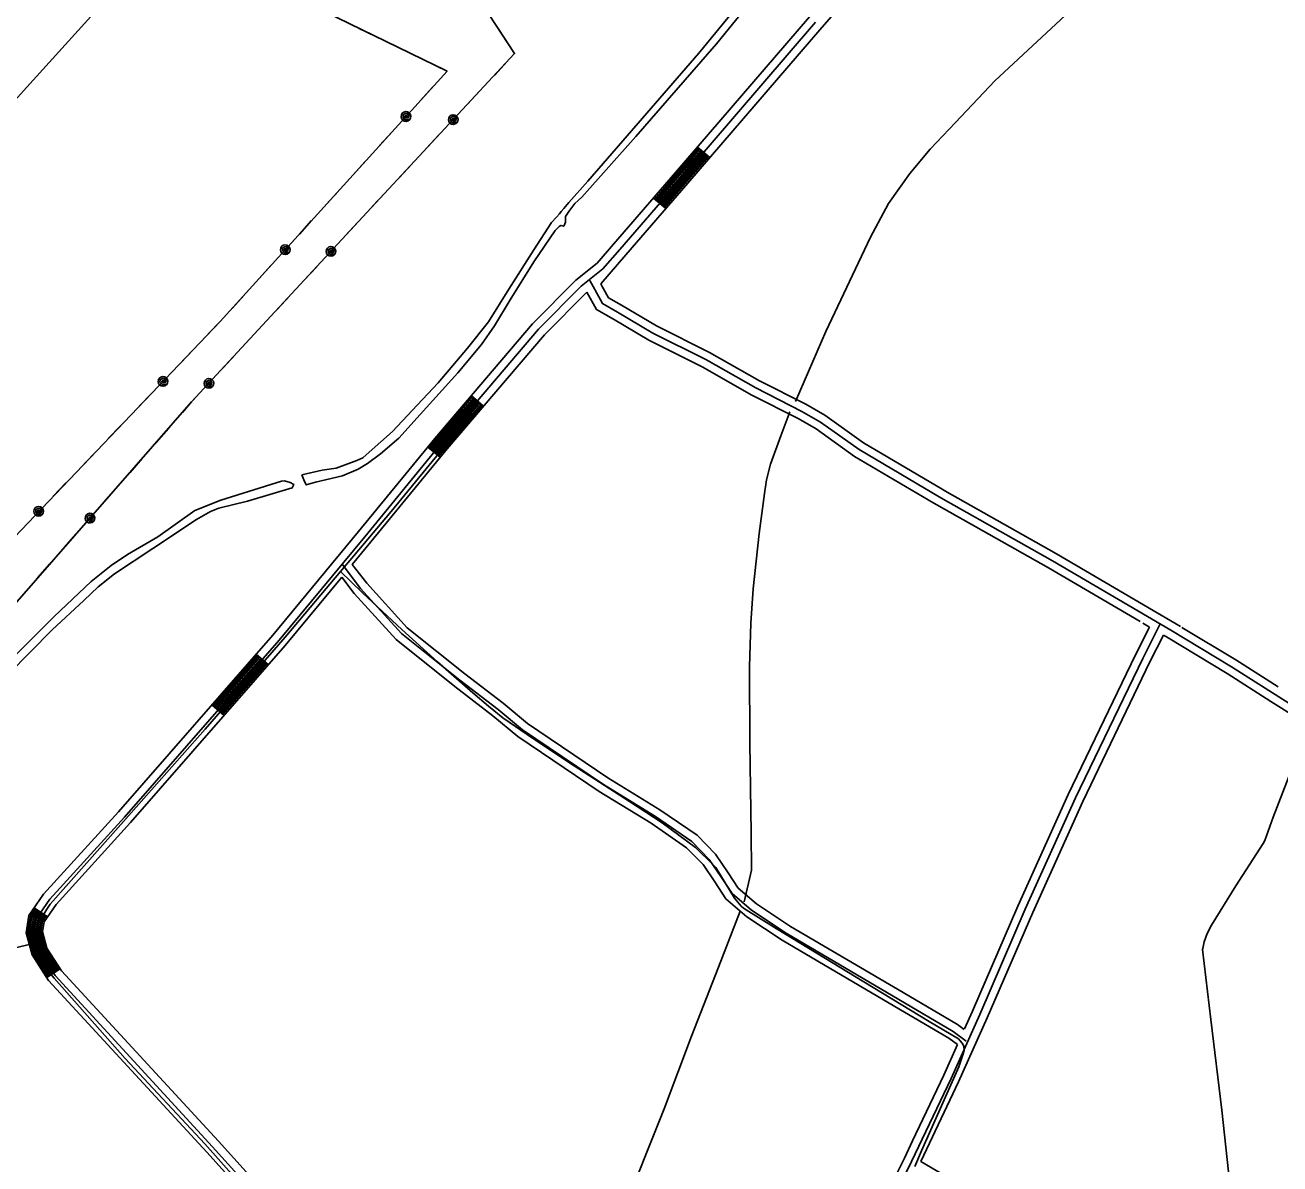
# Model space of a CAD drawing. Extents: x 3281947 to 3319794, y 715894 to 741249.
# Drawn here: x 3288912 to 3291243, y 723439 to 725556 of the extents above; entities that cross this region are included whole.
import ezdxf

# ---------------------------------------------------------------- set-up
doc = ezdxf.new("R2010")
doc.units = 0
for name, color, linetype in [('V-DTCH-CNTR', 7, 'Continuous'), ('V-ROAD-CNTR', 7, 'Continuous'), ('V-TOPO-SHOR', 7, 'Continuous'), ('V-UTIL-LINE', 7, 'Continuous')]:
    doc.layers.add(name, color=color, linetype=linetype)

msp = doc.modelspace()

# ---------------------------------------------------------------- linework, layer by layer
at = {"layer": 'V-DTCH-CNTR'}
for points in [[(3289743.6, 724834.9), (3289682.4, 724762.3), (3289592.3, 724652.1), (3289522.3, 724568.7), (3289498.1, 724540.1), (3289395.1, 724418.6), (3289246.8, 724247.1), (3289090.1, 724070.2), (3288958.8, 723921.9), (3288952.3, 723912.9), (3288947, 723903.4), (3288942.4, 723885.6), (3288939.6, 723857.8), (3288940, 723852.3), (3288940.9, 723840), (3288942.7, 723827.5), (3288946.4, 723813.9), (3288953, 723800.3), (3288966.1, 723784.4), (3289097.9, 723635.2), (3289246.4, 723476.6), (3289424.2, 723276.2)], [(3289539.9, 724500.1), (3289517.2, 724521.9), (3289498.1, 724540.1)], [(3290564.9, 723434.9), (3290577.6, 723463.5), (3290646.6, 723619.8), (3290654.2, 723642.3), (3290656.6, 723650.1), (3290655.9, 723658.3), (3290652.9, 723663.7), (3290649.3, 723668.4), (3290646.4, 723671.9), (3290591.6, 723704.2), (3290470.3, 723777.6), (3290307.4, 723876.8), (3290246.7, 723915), (3290242.5, 723918.5), (3290230, 723933.3), (3290195.3, 723990), (3290191.1, 723994.7), (3290157.7, 724027.7), (3290095.8, 724073), (3290035.2, 724112.9), (3289932.3, 724179.3), (3289854.9, 724230.4), (3289823.4, 724252.2), (3289799.6, 724268.6), (3289772.8, 724290.4), (3289744.2, 724315.1), (3289678.1, 724372.3), (3289612, 724432.3), (3289539.9, 724500.1)], [(3288149.9, 723437.1), (3288166.4, 723452.3), (3288202.7, 723477.3), (3288333.7, 723555.8), (3288578.5, 723703.8), (3288738.3, 723794.1), (3288773.9, 723811.5), (3288792.5, 723818.5), (3288819.3, 723826.9), (3288859.8, 723832.7), (3288896.9, 723841.8), (3288940, 723852.3)]]:
    msp.add_lwpolyline(points, dxfattribs=at)
at = {"layer": 'V-ROAD-CNTR'}
for p, q in [((3290184, 725309.4), (3290161.2, 725328.9)), ((3290102.3, 725214.7), (3290079.6, 725234.3)), ((3289764.1, 724847.7), (3289741.2, 724867.2)), ((3289683.5, 724752.6), (3289660.3, 724771.6)), ((3289364.3, 724367.1), (3289341.7, 724386.9)), ((3289282, 724273), (3289259.4, 724292.8)), ((3288953.8, 723898.5), (3288929, 723915.5)), ((3288977.6, 723801.8), (3288952.3, 723785.7))]:
    msp.add_line(p, q, dxfattribs=at)
for points in [[(3291038, 726289.2), (3290978.6, 726221.8), (3290830.9, 726052.3), (3290392.2, 725551.5), (3290143.5, 725262.3), (3290028.1, 725129), (3289981.6, 725075.1)], [(3290369.6, 725571.1), (3290120.8, 725281.9), (3290005.4, 725148.6), (3289975, 725113.4), (3289935.3, 725081.5), (3289855.1, 725000.7), (3289673.4, 724787.6), (3289531.5, 724614.5), (3289372.6, 724422.2), (3289085.6, 724094), (3288946.1, 723940.5), (3288919.2, 723901), (3288913.9, 723869.2), (3288925.1, 723828.3), (3288955.9, 723780.1), (3289249.5, 723461.3), (3289597.7, 723075.4), (3289746.4, 722922.3), (3289818.6, 722854.5), (3289892.7, 722781.2), (3289974.7, 722670.3), (3290009.6, 722622.1)], [(3290380.9, 725561.3), (3290132.1, 725272.1), (3290016.8, 725138.8), (3289985.5, 725102.6), (3289945.4, 725070.3), (3289866.1, 724990.5), (3289684.9, 724778), (3289543.1, 724604.9), (3289384, 724412.5), (3289096.8, 724084), (3288957.9, 723931.2), (3288933.4, 723895.3), (3288929.2, 723870), (3288938.9, 723834.5), (3288967.8, 723789.3), (3289260.6, 723471.4), (3289608.6, 723085.7)], [(3290163.5, 725327), (3290123, 725279.9), (3290081.9, 725232.4)], [(3290165.8, 725325), (3290125.3, 725277.9), (3290084.1, 725230.4)], [(3290168.1, 725323), (3290127.6, 725276), (3290086.4, 725228.4)], [(3290170.3, 725321.1), (3290129.8, 725274), (3290088.7, 725226.5)], [(3290172.6, 725319.1), (3290132.1, 725272.1), (3290090.9, 725224.5)], [(3290174.9, 725317.2), (3290134.4, 725270.1), (3290093.2, 725222.5)], [(3290177.1, 725315.2), (3290136.6, 725268.1), (3290095.5, 725220.6)], [(3290179.4, 725313.3), (3290138.9, 725266.2), (3290097.7, 725218.6)], [(3290181.7, 725311.3), (3290141.2, 725264.2), (3290100, 725216.6)], [(3291285.4, 724279.3), (3291153.5, 724363.4), (3291040.6, 724431.6), (3290820.6, 724559.9), (3290613.5, 724677.3), (3290461.5, 724766.8), (3290389.7, 724818.1), (3290355.5, 724837.9), (3290269.5, 724881.5), (3290176.9, 724934.2), (3290078.1, 724983.5), (3290012.6, 725022.1), (3289984.8, 725038.1), (3289970.5, 725064.2), (3289961.1, 725081.3)], [(3290615.9, 724693.3), (3290469.7, 724779.4), (3290397.9, 724830.7), (3290362.6, 724851.1), (3290276.6, 724894.8), (3290183.9, 724947.4), (3290085.3, 724996.7), (3290020.1, 725035.1), (3289995.9, 725049), (3289983.6, 725071.5), (3289981.6, 725075.1)], [(3289955.9, 725059.6), (3289877.1, 724980.3), (3289696.4, 724768.4), (3289554.7, 724595.4), (3289520.1, 724553.6)], [(3290600.5, 724667.5), (3290453.3, 724754.2), (3290381.6, 724805.5), (3290348.3, 724824.7), (3290262.4, 724868.3), (3290169.8, 724920.9), (3290071, 724970.3), (3290005.1, 725009.1), (3289973.7, 725027.2), (3289955.9, 725059.6)], [(3289743.5, 724865.3), (3289675.7, 724785.7), (3289662.6, 724769.7)], [(3289745.8, 724863.3), (3289678, 724783.7), (3289664.9, 724767.8)], [(3289748.1, 724861.4), (3289680.3, 724781.8), (3289667.2, 724765.9)], [(3289750.4, 724859.4), (3289682.6, 724779.9), (3289669.5, 724764)], [(3289752.7, 724857.5), (3289684.9, 724778), (3289671.9, 724762.1)], [(3289754.9, 724855.5), (3289687.2, 724776), (3289674.2, 724760.2)], [(3289757.2, 724853.6), (3289689.5, 724774.1), (3289676.5, 724758.3)], [(3289759.5, 724851.6), (3289691.8, 724772.2), (3289678.8, 724756.4)], [(3289761.8, 724849.7), (3289694.1, 724770.3), (3289681.1, 724754.5)], [(3291008.2, 724467.9), (3290828.1, 724572.9), (3290621, 724690.3), (3290615.9, 724693.3)], [(3290983.9, 724447.3), (3290813.2, 724546.9), (3290606, 724664.3), (3290600.5, 724667.5)], [(3289501, 724554), (3289535.3, 724509), (3289611.6, 724424.9), (3289719.8, 724338.4), (3289790.8, 724284.1), (3289836.4, 724245.9), (3289986.9, 724144.4), (3290083.3, 724085.1), (3290150.8, 724038.6), (3290183.3, 724005.3), (3290205.8, 723971.9), (3290225.6, 723942), (3290261.9, 723910.8), (3290326.4, 723868.1), (3290535.6, 723744.8), (3290636.3, 723685.8), (3290660.4, 723667.8)], [(3289520.1, 724553.6), (3289546.9, 724518.6), (3289621.9, 724435.9), (3289729, 724350.2), (3289800.2, 724295.8), (3289845.4, 724257.9), (3289995, 724157.1), (3290091.5, 724097.7), (3290160.6, 724050.1), (3290194.9, 724014.8), (3290218.3, 723980.2), (3290237, 723952), (3290271, 723922.7), (3290334.4, 723880.9), (3290543.2, 723757.8), (3290644.5, 723698.3), (3290656.9, 723689.1)], [(3289500.5, 724529.9), (3289395.5, 724402.8), (3289108, 724074), (3288969.7, 723921.8), (3288947.7, 723889.6), (3288944.5, 723870.8), (3288952.8, 723840.6), (3288979.7, 723798.5), (3289271.7, 723481.5), (3289619.6, 723095.9), (3289767.4, 722943.7), (3289839.5, 722876.1), (3289915.5, 722800.9), (3289998.9, 722688), (3290050.7, 722616.4), (3290086.7, 722567.3)], [(3289500.5, 724529.9), (3289523.8, 724499.4), (3289601.3, 724413.9), (3289710.5, 724326.5), (3289781.4, 724272.4), (3289827.3, 724233.9), (3289978.7, 724131.8), (3290075.1, 724072.6), (3290141.1, 724027.1), (3290171.6, 723995.8), (3290193.3, 723963.6), (3290214.3, 723932), (3290252.8, 723898.8), (3290318.5, 723855.4), (3290528, 723731.9), (3290628, 723673.2), (3290644.4, 723661.1)], [(3291058.4, 724438.4), (3291048.3, 724444.5), (3291008.2, 724467.9)], [(3291021.2, 724442.9), (3290988.5, 724378.9), (3290863.8, 724119.5), (3290770.4, 723912.7), (3290685.9, 723717), (3290632.6, 723598.1), (3290559.2, 723443.7), (3290509.5, 723343.4), (3290480, 723264), (3290440.1, 723161.9), (3290384.2, 723038.4), (3290321.6, 722895.4), (3290256.9, 722743.8), (3290192.8, 722602.5), (3290160, 722515.3)], [(3291027.4, 724422), (3291001.9, 724372.2), (3290877.4, 724113.2), (3290784.2, 723906.6), (3290699.7, 723711), (3290646.2, 723591.8), (3290576, 723444.1)], [(3291001.4, 724437.1), (3290975, 724385.6), (3290850.2, 724125.8), (3290756.7, 723918.7), (3290672.2, 723723.1), (3290657.6, 723690.6)], [(3291001.4, 724437.1), (3290988.9, 724444.4)], [(3291226.7, 724298.9), (3291145.6, 724350.6), (3291033, 724418.7), (3291027.4, 724422)], [(3291240.4, 724325.8), (3291161.5, 724376.1), (3291061.4, 724436.6)], [(3289344, 724384.9), (3289261.7, 724290.8)], [(3289346.2, 724382.9), (3289263.9, 724288.8)], [(3289348.5, 724380.9), (3289266.2, 724286.8)], [(3289350.7, 724379), (3289268.5, 724284.9)], [(3289353, 724377), (3289270.7, 724282.9)], [(3289355.3, 724375), (3289273, 724280.9)], [(3289357.5, 724373), (3289275.2, 724278.9)], [(3289359.8, 724371.1), (3289277.5, 724277)], [(3289362, 724369.1), (3289279.8, 724275)], [(3291439.4, 724183.4), (3291387.2, 724211.3), (3291317.8, 724243.9), (3291277.7, 724266.5), (3291226.7, 724298.9)], [(3288931.5, 723913.8), (3288922, 723899.9), (3288916.9, 723869.4), (3288927.8, 723829.5), (3288954.9, 723787.3)], [(3288934, 723912.1), (3288924.9, 723898.7), (3288920, 723869.6), (3288930.6, 723830.8), (3288957.4, 723788.9)], [(3288936.4, 723910.4), (3288927.7, 723897.6), (3288923.1, 723869.7), (3288933.4, 723832), (3288959.9, 723790.5)], [(3288938.9, 723908.7), (3288930.6, 723896.5), (3288926.1, 723869.9), (3288936.2, 723833.2), (3288962.4, 723792.1)], [(3288941.4, 723907), (3288933.4, 723895.3), (3288929.2, 723870), (3288938.9, 723834.5), (3288965, 723793.7)], [(3288943.9, 723905.3), (3288936.3, 723894.2), (3288932.3, 723870.2), (3288941.7, 723835.7), (3288967.5, 723795.3)], [(3288946.4, 723903.6), (3288939.1, 723893), (3288935.3, 723870.3), (3288944.5, 723836.9), (3288970, 723797)], [(3288948.8, 723901.9), (3288942, 723891.9), (3288938.4, 723870.5), (3288947.3, 723838.2), (3288972.6, 723798.6)], [(3288951.3, 723900.2), (3288944.8, 723890.7), (3288941.5, 723870.7), (3288950, 723839.4), (3288975.1, 723800.2)], [(3290644.4, 723661.1), (3290618.9, 723604.4), (3290560.9, 723482.4)], [(3290560.9, 723482.4), (3290545.7, 723450.2), (3290531.4, 723421.5)], [(3290576, 723444.1), (3290757.8, 723337.4), (3291094.2, 723125.5), (3291299.3, 722992.5), (3291479.5, 722873.5), (3291664.4, 722743.7), (3291774.6, 722671.2), (3292011.7, 722510.6), (3292024.5, 722501.9)]]:
    msp.add_lwpolyline(points, dxfattribs=at)
at = {"layer": 'V-TOPO-SHOR'}
for points in [[(3288641.1, 725136), (3288915.6, 725440.7), (3289081.8, 725625.2), (3289228.9, 725786), (3289348.9, 725923.9), (3289566.6, 726158.9), (3289687.4, 726293.7), (3289800.6, 726420.8), (3289883.8, 726510.2), (3289899.5, 726528.4)], [(3291235, 725963.4), (3291044.7, 725771.5), (3290897.3, 725623.1), (3290713.8, 725452), (3290640.6, 725374.5), (3290593.7, 725325.1), (3290555.8, 725279.9), (3290516.2, 725224.2), (3290482.5, 725161.5), (3290399.6, 724986.4), (3290343.4, 724856.3)], [(3290310.5, 725661.6), (3290196.5, 725520.7), (3290047, 725348.6), (3289946.5, 725236), (3289933.3, 725224.2), (3289922.3, 725209.3), (3289916.2, 725199.8), (3289916.1, 725194.9), (3289915.9, 725189.5), (3289914.9, 725186.3), (3289912.8, 725181.9), (3289910.4, 725182.7), (3289907.5, 725183.5), (3289904.2, 725181.5), (3289897, 725174.2), (3289857.2, 725115.7), (3289813.5, 725045.3), (3289784.4, 724996.8), (3289759.8, 724962), (3289716.3, 724909.3), (3289646.2, 724832.1), (3289606.4, 724788.3)], [(3289594.6, 724800.8), (3289631, 724839.3), (3289679.3, 724890.9), (3289734.2, 724955.3), (3289772.8, 725004.3), (3289811, 725064.9), (3289857.5, 725137.9), (3289889.9, 725188.7), (3289899.3, 725199.1), (3289904.7, 725204.8), (3289908.2, 725209.1), (3289913, 725215.2), (3289922.1, 725226.3), (3289957.8, 725265.9), (3290059.2, 725382.9), (3290163.7, 725503.4), (3290255.3, 725615.9)], [(3290333, 724836.8), (3290316.5, 724792.7), (3290297.2, 724739.8), (3290289.7, 724710.7), (3290285.7, 724685.2), (3290276, 724611.1), (3290264.7, 724507.9), (3290260.4, 724444.5), (3290257.9, 724363.3), (3290258.7, 724221.6), (3290260.8, 724054.5), (3290261.8, 723985.2), (3290248.2, 723926.3)], [(3289594.6, 724800.8), (3289551.6, 724762.1), (3289539.8, 724751.9), (3289528.6, 724746.5), (3289490.1, 724732.1), (3289464.1, 724728.4), (3289426.2, 724719.9)], [(3289606.4, 724788.3), (3289572.2, 724759.1), (3289548.6, 724741.2), (3289530.9, 724730.4), (3289501.9, 724718.4), (3289451.6, 724706.2), (3289434.4, 724701.4), (3289429.8, 724710.5), (3289426.2, 724719.9)], [(3289404.8, 724706), (3289411.2, 724702.1), (3289408.4, 724695.9), (3289325.5, 724671.2), (3289272.3, 724657.8), (3289256.9, 724651.8), (3289230.9, 724636.8), (3289149.4, 724583), (3289078, 724535.8), (3289047.9, 724511.9), (3289021.4, 724486.3), (3288962.4, 724432), (3288881.1, 724349.8), (3288766.8, 724230), (3288756.8, 724217.5), (3288755, 724213.9), (3288755.4, 724148.7), (3288758.9, 724061), (3288761.5, 724017.2), (3288778.7, 723916.5), (3288790.4, 723833.6)], [(3289404.8, 724706), (3289394.1, 724708.9), (3289388.7, 724708.3), (3289275.7, 724673.2), (3289227.8, 724654), (3289158.8, 724605), (3289102.7, 724572.1), (3289072, 724551.8), (3289034.8, 724521.9), (3288966.4, 724456.9), (3288876.8, 724367.5)], [(3291299, 724253.4), (3291266.9, 724176.9), (3291230.6, 724083.6), (3291215.5, 724040.3), (3291212, 724034.9), (3291161.4, 723956.4), (3291116.2, 723883.2), (3291108, 723867.8), (3291102.8, 723852.3), (3291099.9, 723839.9), (3291099.3, 723838.1), (3291114.8, 723707.8), (3291135.4, 723539.6), (3291157.9, 723332.9), (3291164.1, 723273.7), (3291165.4, 723257.7), (3291163.7, 723243.4), (3291160.8, 723228), (3291107.5, 723118.1), (3291100.7, 723106.2)], [(3290240.7, 723908.9), (3290200.6, 723805.2), (3290150.4, 723676.9), (3290099.6, 723542.1), (3290019.5, 723341.9), (3289942.4, 723146.5), (3289860, 722935.6), (3289850.7, 722903)]]:
    msp.add_lwpolyline(points, dxfattribs=at)
at = {"layer": 'V-UTIL-LINE'}
for points in [[(3287080.2, 721275.6), (3287125.4, 721749.4), (3287157.3, 722231.2), (3287186.6, 722748.9), (3287600.6, 723188.2), (3288021, 723645.4), (3288439.9, 724099.9), (3288853.3, 724564.2), (3289274.8, 725005.1), (3289696, 725470.1), (3289037.8, 725791.2), (3289284, 726324.1), (3290062.5, 727162.4), (3290458.6, 727598.5), (3290857.5, 728027.3), (3291251.9, 728452), (3291653.6, 728887), (3292064.5, 729313.5), (3291931.6, 729942.8)], [(3287155.6, 721287), (3287214.3, 722008.6), (3287260.1, 722712.9), (3287781.5, 723283.4), (3288276.8, 723817.8), (3288713.6, 724274.8), (3289221.6, 724855.4), (3289555, 725216.2), (3289821.6, 725502.7), (3289284, 726324.1)], [(3289533, 725549.6), (3289563.6, 725534.7)], [(3289792.2, 725547.6), (3289810.8, 725519.2)], [(3289599.5, 725517.2), (3289630.1, 725502.3)], [(3289666, 725484.7), (3289696, 725470.1), (3289695.6, 725469.6)], [(3289807.7, 725487.8), (3289784.6, 725462.9)], [(3289668.7, 725440), (3289645.9, 725414.8)], [(3289757.3, 725433.7), (3289734.1, 725408.8)], [(3289619.7, 725385.9), (3289622.6, 725385.5), (3289621.5, 725387.6), (3289618.8, 725387.9), (3289617.1, 725385.5), (3289619.5, 725383.1), (3289624.1, 725383.2), (3289625.4, 725387.3), (3289622.8, 725391.4), (3289618.2, 725391.4), (3289614.6, 725388.8), (3289614.4, 725384), (3289618.2, 725380), (3289626.4, 725379.8), (3289628.2, 725382.8), (3289628.7, 725386.3), (3289627.9, 725389.7), (3289625.8, 725392.5), (3289622.7, 725394.4), (3289619.3, 725394.9), (3289615.9, 725394), (3289613, 725391.9), (3289611.2, 725388.9), (3289610.7, 725385.4), (3289611.6, 725382), (3289613.7, 725379.2), (3289616.7, 725377.4), (3289620.2, 725376.9), (3289623.6, 725377.7), (3289626.4, 725379.8)], [(3289707.6, 725380.2), (3289710.4, 725379.8), (3289709.4, 725381.9), (3289706.7, 725382.2), (3289704.9, 725379.8), (3289707.3, 725377.4), (3289712, 725377.5), (3289713.3, 725381.5), (3289710.8, 725385.7), (3289706.2, 725385.7), (3289702.5, 725383.2), (3289702.2, 725378.4), (3289706, 725374.4), (3289714.2, 725374.1), (3289716, 725377.1), (3289716.6, 725380.5), (3289715.8, 725383.9), (3289713.7, 725386.8), (3289710.7, 725388.6), (3289707.3, 725389.2), (3289703.8, 725388.4), (3289701, 725386.3), (3289699.1, 725383.3), (3289698.6, 725379.9), (3289699.4, 725376.5), (3289701.4, 725373.6), (3289704.4, 725371.8), (3289707.9, 725371.2), (3289711.3, 725372), (3289714.2, 725374.1)], [(3289593.5, 725357), (3289570.7, 725331.8)], [(3289681, 725351.6), (3289657.9, 725326.8)], [(3289543.9, 725302.1), (3289521, 725276.9)], [(3289630.6, 725297.5), (3289607.5, 725272.6)], [(3289494.2, 725247.3), (3289471.4, 725222.1)], [(3289580.2, 725243.3), (3289557.1, 725218.4)], [(3289444.5, 725192.4), (3289421.7, 725167.2)], [(3289529.9, 725189), (3289506.8, 725164.1)], [(3289395.5, 725138.3), (3289398.3, 725138), (3289397.3, 725140), (3289394.5, 725140.3), (3289392.8, 725137.9), (3289395.2, 725135.5), (3289399.9, 725135.7), (3289401.2, 725139.7), (3289398.6, 725143.8), (3289394, 725143.8), (3289390.4, 725141.3), (3289390.1, 725136.4), (3289394, 725132.5), (3289402.2, 725132.3), (3289404, 725135.3), (3289404.5, 725138.8), (3289403.6, 725142.2), (3289401.5, 725145), (3289398.5, 725146.8), (3289395, 725147.3), (3289391.6, 725146.5), (3289388.8, 725144.4), (3289387, 725141.4), (3289386.5, 725137.9), (3289387.4, 725134.5), (3289389.4, 725131.7), (3289392.5, 725129.9), (3289395.9, 725129.3), (3289399.3, 725130.2), (3289402.2, 725132.3)], [(3289480.4, 725135.4), (3289483.2, 725135), (3289482.1, 725137.1), (3289479.4, 725137.4), (3289477.7, 725135), (3289480.1, 725132.6), (3289484.8, 725132.7), (3289486.1, 725136.7), (3289483.5, 725140.9), (3289478.9, 725140.9), (3289475.3, 725138.4), (3289475, 725133.6), (3289478.8, 725129.6), (3289487, 725129.3), (3289488.8, 725132.3), (3289489.3, 725135.8), (3289488.5, 725139.2), (3289486.5, 725142), (3289483.5, 725143.9), (3289480, 725144.4), (3289476.6, 725143.6), (3289473.7, 725141.5), (3289471.9, 725138.5), (3289471.4, 725135.1), (3289472.2, 725131.6), (3289474.2, 725128.8), (3289477.2, 725127), (3289480.7, 725126.4), (3289484.1, 725127.2), (3289487, 725129.3)], [(3289369.3, 725109.4), (3289346.5, 725084.2)], [(3289453.9, 725106.8), (3289430.8, 725081.8)], [(3289319.6, 725054.6), (3289296.8, 725029.4)], [(3289403.7, 725052.4), (3289380.6, 725027.4)], [(3289269.8, 724999.9), (3289246.3, 724975.3)], [(3289353.4, 724998.1), (3289330.4, 724973.1)], [(3289218.7, 724946.4), (3289195.2, 724921.8)], [(3289303.2, 724943.7), (3289280.2, 724918.7)], [(3289168.2, 724893.6), (3289171.1, 724893.2), (3289170.1, 724895.3), (3289167.3, 724895.6), (3289165.6, 724893.3), (3289167.9, 724890.8), (3289172.6, 724890.8), (3289174, 724894.9), (3289171.5, 724899), (3289166.9, 724899.2), (3289163.2, 724896.7), (3289162.8, 724891.9), (3289166.6, 724887.8), (3289174.7, 724887.4), (3289176.6, 724890.4), (3289177.2, 724893.8), (3289176.5, 724897.2), (3289174.4, 724900.1), (3289171.5, 724902), (3289168, 724902.6), (3289164.6, 724901.8), (3289161.7, 724899.8), (3289159.8, 724896.9), (3289159.2, 724893.4), (3289160, 724890), (3289162, 724887.1), (3289165, 724885.2), (3289168.4, 724884.6), (3289171.9, 724885.4), (3289174.7, 724887.4)], [(3289253.7, 724890.1), (3289256.5, 724889.7), (3289255.5, 724891.8), (3289252.8, 724892.1), (3289251, 724889.7), (3289253.4, 724887.3), (3289258.1, 724887.4), (3289259.4, 724891.4), (3289256.8, 724895.6), (3289252.3, 724895.6), (3289248.6, 724893.1), (3289248.3, 724888.2), (3289252.1, 724884.3), (3289260.3, 724884), (3289262.1, 724887), (3289262.7, 724890.5), (3289261.9, 724893.9), (3289259.8, 724896.7), (3289256.8, 724898.5), (3289253.3, 724899.1), (3289249.9, 724898.3), (3289247.1, 724896.2), (3289245.2, 724893.2), (3289244.7, 724889.7), (3289245.5, 724886.3), (3289247.6, 724883.5), (3289250.6, 724881.7), (3289254, 724881.1), (3289257.5, 724881.9), (3289260.3, 724884)], [(3289141.3, 724865.4), (3289117.8, 724840.8)], [(3289227.2, 724861.5), (3289221.6, 724855.4), (3289204.7, 724836)], [(3289090.2, 724811.9), (3289066.7, 724787.4)], [(3289178.3, 724805.9), (3289155.9, 724780.3)], [(3289039, 724758.4), (3289015.5, 724733.9)], [(3289129.6, 724750.2), (3289107.2, 724724.6)], [(3288987.9, 724705), (3288964.4, 724680.4)], [(3289080.9, 724694.5), (3289058.5, 724669)], [(3288937.4, 724652.2), (3288940.3, 724651.7), (3288939.3, 724653.8), (3288936.5, 724654.2), (3288934.8, 724651.9), (3288937.1, 724649.4), (3288941.8, 724649.4), (3288943.2, 724653.4), (3288940.7, 724657.6), (3288936.1, 724657.7), (3288932.4, 724655.2), (3288932.1, 724650.4), (3288935.8, 724646.4), (3288943.9, 724646), (3288945.8, 724648.9), (3288946.4, 724652.4), (3288945.7, 724655.8), (3288943.7, 724658.7), (3288940.7, 724660.6), (3288937.2, 724661.2), (3288933.8, 724660.4), (3288930.9, 724658.4), (3288929.1, 724655.4), (3288928.4, 724652), (3288929.2, 724648.5), (3288931.2, 724645.7), (3288934.2, 724643.8), (3288937.6, 724643.2), (3288941.1, 724643.9), (3288943.9, 724646)], [(3289032.8, 724639.6), (3289035.6, 724639.3), (3289034.5, 724641.3), (3289031.8, 724641.6), (3289030.1, 724639.2), (3289032.6, 724636.8), (3289037.3, 724637), (3289038.5, 724641.1), (3289035.8, 724645.2), (3289031.2, 724645.1), (3289027.6, 724642.4), (3289027.5, 724637.6), (3289031.4, 724633.7), (3289039.6, 724633.7), (3289041.3, 724636.7), (3289041.8, 724640.2), (3289040.8, 724643.6), (3289038.7, 724646.4), (3289035.7, 724648.1), (3289032.2, 724648.6), (3289028.8, 724647.7), (3289026, 724645.5), (3289024.3, 724642.5), (3289023.8, 724639), (3289024.7, 724635.6), (3289026.9, 724632.8), (3289029.9, 724631.1), (3289033.4, 724630.6), (3289036.8, 724631.5), (3289039.6, 724633.7)], [(3289007.1, 724610.3), (3288984.7, 724584.7)], [(3288958.4, 724554.6), (3288936, 724529)]]:
    msp.add_lwpolyline(points, dxfattribs=at)

doc.saveas('drawing.dxf')
